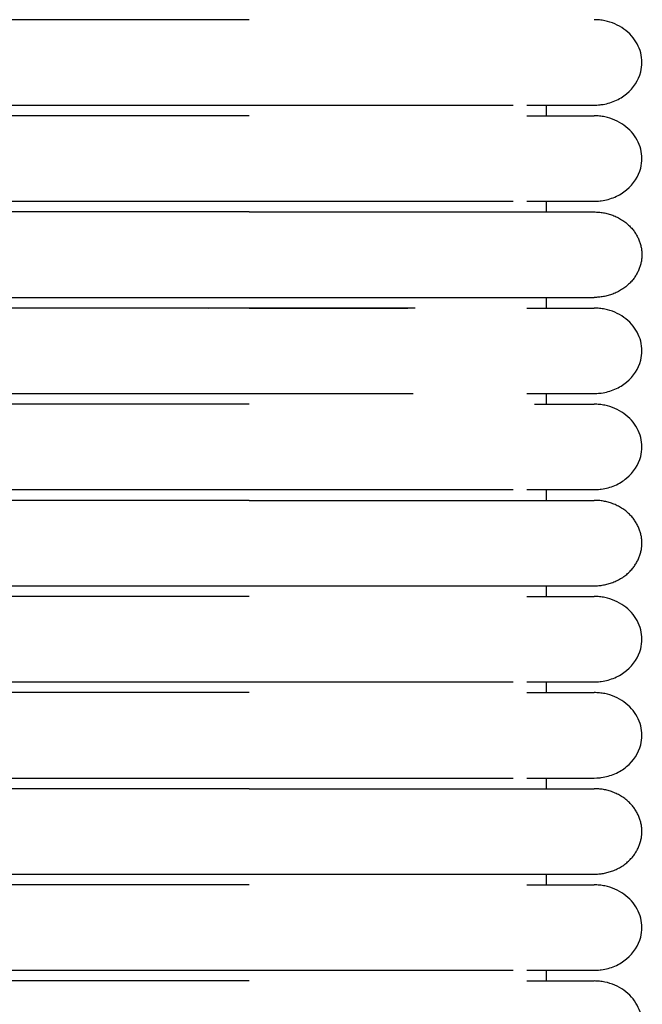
# Model space of a CAD drawing. Header units: millimetres. Extents: x -31695 to -19845, y -5614 to 7253.
# Tile 260 of 432: x -27570 to -27541, y 4681 to 4728. Entities that reach past the tile are written whole.
import ezdxf

# ---------------------------------------------------------------- set-up
doc = ezdxf.new("R2010")
doc.units = ezdxf.units.MM
doc.layers.add('2d', color=7, linetype='Continuous', true_color=0x000000)

msp = doc.modelspace()

# ---------------------------------------------------------------- linework, layer by layer
at = {"layer": '2d', "linetype": 'Continuous', "lineweight": -3}
for points in [[(-27559.349, 4728.186), (-27569.288, 4728.186), (-27579.226, 4728.186)], [(-27579.226, 4724.126), (-27569.288, 4724.126), (-27559.349, 4724.126)], [(-27545.226, 4723.619), (-27545.226, 4723.872), (-27545.226, 4724.126)], [(-27559.349, 4723.618), (-27569.288, 4723.618), (-27579.226, 4723.618)], [(-27579.226, 4719.559), (-27569.288, 4719.559), (-27559.349, 4719.559)], [(-27545.226, 4719.051), (-27545.226, 4719.305), (-27545.226, 4719.559)], [(-27559.349, 4719.051), (-27569.288, 4719.051), (-27579.226, 4719.051)], [(-27579.226, 4714.991), (-27569.288, 4714.991), (-27559.349, 4714.991)], [(-27545.226, 4714.484), (-27545.226, 4714.738), (-27545.226, 4714.991)], [(-27559.349, 4714.484), (-27569.288, 4714.484), (-27579.226, 4714.484)], [(-27579.226, 4710.424), (-27569.288, 4710.424), (-27559.349, 4710.424)], [(-27545.226, 4709.917), (-27545.226, 4710.17), (-27545.226, 4710.424)], [(-27559.349, 4709.916), (-27569.288, 4709.916), (-27579.226, 4709.916)], [(-27579.226, 4705.857), (-27569.288, 4705.857), (-27559.349, 4705.857)], [(-27545.226, 4705.349), (-27545.226, 4705.603), (-27545.226, 4705.857)], [(-27559.349, 4705.349), (-27569.288, 4705.349), (-27579.226, 4705.349)], [(-27579.226, 4701.289), (-27569.288, 4701.289), (-27559.349, 4701.289)], [(-27545.226, 4700.782), (-27545.226, 4701.036), (-27545.226, 4701.289)], [(-27559.349, 4700.782), (-27569.288, 4700.782), (-27579.226, 4700.782)], [(-27579.226, 4696.722), (-27569.288, 4696.722), (-27559.349, 4696.722)], [(-27545.226, 4696.214), (-27545.226, 4696.468), (-27545.226, 4696.722)], [(-27559.349, 4696.214), (-27569.288, 4696.214), (-27579.226, 4696.214)], [(-27579.226, 4692.154), (-27569.288, 4692.154), (-27559.349, 4692.154)], [(-27545.226, 4691.647), (-27545.226, 4691.901), (-27545.226, 4692.155)], [(-27559.349, 4691.647), (-27569.288, 4691.647), (-27579.226, 4691.647)], [(-27579.226, 4687.587), (-27569.288, 4687.587), (-27559.349, 4687.587)], [(-27545.226, 4687.08), (-27545.226, 4687.333), (-27545.226, 4687.587)], [(-27559.349, 4687.08), (-27569.288, 4687.08), (-27579.226, 4687.08)], [(-27579.226, 4683.02), (-27569.288, 4683.02), (-27559.349, 4683.02)], [(-27545.226, 4682.512), (-27545.226, 4682.766), (-27545.226, 4683.02)], [(-27559.349, 4682.512), (-27569.288, 4682.512), (-27579.226, 4682.512)]]:
    msp.add_open_spline(points, degree=2, dxfattribs=at)
for points, knots in [([(-27542.959, 4724.126), (-27542.771, 4724.132), (-27542.696, 4724.139), (-27542.621, 4724.149), (-27542.398, 4724.179), (-27542.18, 4724.239), (-27541.976, 4724.327), (-27541.772, 4724.415), (-27541.583, 4724.53), (-27541.417, 4724.668), (-27541.086, 4724.943), (-27540.85, 4725.309), (-27540.749, 4725.704), (-27540.674, 4726), (-27540.674, 4726.312), (-27540.75, 4726.608), (-27540.825, 4726.904), (-27540.976, 4727.184), (-27541.187, 4727.422), (-27541.399, 4727.659), (-27541.671, 4727.853), (-27541.976, 4727.985), (-27542.129, 4728.051), (-27542.29, 4728.101), (-27542.455, 4728.135), (-27542.538, 4728.152), (-27542.622, 4728.165), (-27542.748, 4728.177), (-27542.79, 4728.181), (-27542.864, 4728.184), (-27542.928, 4728.185), (-27542.96, 4728.186)], [23.445463, 23.445463, 23.445463, 23.445463, 23.445701, 23.445701, 23.445701, 24.046072, 24.046072, 24.046072, 24.646892, 24.646892, 24.646892, 25.861205, 25.861205, 25.861205, 26.766764, 26.766764, 26.766764, 27.671678, 27.671678, 27.671678, 28.57694, 28.57694, 28.57694, 29.026683, 29.026683, 29.026683, 29.266125, 29.266125, 29.385839, 29.385839, 29.475563, 29.475563, 29.475563, 29.475563]), ([(-27559.349, 4724.126), (-27559.121, 4724.126), (-27558.891, 4724.126), (-27558.664, 4724.126), (-27558.436, 4724.126), (-27558.208, 4724.126), (-27557.98, 4724.126), (-27557.752, 4724.126), (-27557.525, 4724.126), (-27557.298, 4724.126), (-27557.071, 4724.126), (-27556.845, 4724.126), (-27556.62, 4724.126), (-27556.395, 4724.126), (-27556.171, 4724.126), (-27555.948, 4724.126), (-27555.726, 4724.126), (-27555.504, 4724.126), (-27555.284, 4724.126), (-27555.064, 4724.126), (-27554.846, 4724.126), (-27554.63, 4724.126), (-27554.603, 4724.126), (-27554.576, 4724.126), (-27554.468, 4724.126), (-27554.414, 4724.126), (-27554.36, 4724.126), (-27554.307, 4724.126), (-27554.2, 4724.126), (-27554.093, 4724.126), (-27553.987, 4724.126), (-27553.774, 4724.126), (-27553.565, 4724.126), (-27553.359, 4724.126), (-27553.153, 4724.126), (-27552.951, 4724.126), (-27552.752, 4724.126), (-27552.553, 4724.126), (-27552.358, 4724.126), (-27552.167, 4724.126), (-27551.976, 4724.126), (-27551.788, 4724.126), (-27551.605, 4724.126), (-27551.421, 4724.126), (-27551.242, 4724.126), (-27551.066, 4724.126), (-27550.891, 4724.126), (-27550.719, 4724.126), (-27550.552, 4724.126), (-27550.385, 4724.126), (-27550.222, 4724.126), (-27550.063, 4724.126), (-27549.905, 4724.126), (-27549.751, 4724.126), (-27549.548, 4724.126), (-27549.53, 4724.126), (-27549.513, 4724.126), (-27549.391, 4724.126), (-27549.322, 4724.126), (-27549.253, 4724.126), (-27549.108, 4724.126), (-27549.1, 4724.126), (-27549.092, 4724.126), (-27548.982, 4724.126), (-27548.949, 4724.126), (-27548.916, 4724.126), (-27548.784, 4724.126), (-27548.719, 4724.126), (-27548.654, 4724.126), (-27548.59, 4724.126), (-27548.526, 4724.126), (-27548.463, 4724.126), (-27548.401, 4724.126), (-27548.339, 4724.126), (-27548.277, 4724.126), (-27548.216, 4724.126), (-27548.156, 4724.126), (-27548.096, 4724.126), (-27548.037, 4724.126), (-27548.007, 4724.126), (-27547.978, 4724.126), (-27547.862, 4724.126), (-27547.805, 4724.126), (-27547.748, 4724.126), (-27546.808, 4724.126)], [0, 0, 0, 0, 0.688874, 0.688874, 0.688874, 1.379115, 1.379115, 1.379115, 2.070614, 2.070614, 2.070614, 2.763253, 2.763253, 2.763253, 3.456911, 3.456911, 3.456911, 4.151485, 4.151485, 4.151485, 4.846904, 4.846904, 4.846904, 5.020868, 5.020868, 5.020868, 5.194883, 5.194883, 5.194883, 5.543074, 5.543074, 5.543074, 6.238296, 6.238296, 6.238296, 6.927084, 6.927084, 6.927084, 7.609798, 7.609798, 7.609798, 8.286503, 8.286503, 8.286503, 8.957124, 8.957124, 8.957124, 9.621521, 9.621521, 9.621521, 10.279456, 10.279456, 10.279456, 11.006993, 11.006993, 11.006993, 11.23687, 11.23687, 11.23687, 11.661406, 11.661406, 11.661406, 11.855662, 11.855662, 11.855662, 12.168104, 12.168104, 12.168104, 12.482511, 12.482511, 12.482511, 12.798838, 12.798838, 12.798838, 13.117038, 13.117038, 13.117038, 13.43708, 13.43708, 13.43708, 13.758931, 13.758931, 13.758931, 14.082572, 14.082572, 14.082572, 14.082572]), ([(-27546.154, 4724.126), (-27545.38, 4724.126), (-27544.743, 4724.126), (-27544.249, 4724.126), (-27543.83, 4724.126), (-27543.514, 4724.126), (-27543.3, 4724.126), (-27543.086, 4724.126), (-27542.975, 4724.126), (-27542.96, 4724.126)], [0, 0, 0, 0, 8.587793, 8.587793, 8.587793, 15.835616, 15.835616, 15.835616, 22.978218, 22.978218, 22.978218, 22.978218]), ([(-27546.155, 4723.619), (-27545.378, 4723.619), (-27544.742, 4723.619), (-27544.25, 4723.619), (-27543.83, 4723.619), (-27543.514, 4723.619), (-27543.301, 4723.619), (-27543.087, 4723.619), (-27542.975, 4723.619), (-27542.96, 4723.619)], [0, 0, 0, 0, 8.649968, 8.649968, 8.649968, 15.950267, 15.950267, 15.950267, 23.144583, 23.144583, 23.144583, 23.144583]), ([(-27542.96, 4719.559), (-27542.771, 4719.565), (-27542.696, 4719.571), (-27542.621, 4719.581), (-27542.398, 4719.612), (-27542.18, 4719.672), (-27541.976, 4719.76), (-27541.772, 4719.847), (-27541.583, 4719.963), (-27541.417, 4720.1), (-27541.086, 4720.376), (-27540.85, 4720.742), (-27540.749, 4721.137), (-27540.674, 4721.433), (-27540.674, 4721.744), (-27540.75, 4722.04), (-27540.825, 4722.336), (-27540.976, 4722.617), (-27541.187, 4722.854), (-27541.399, 4723.092), (-27541.671, 4723.286), (-27541.976, 4723.418), (-27542.129, 4723.483), (-27542.29, 4723.534), (-27542.455, 4723.568), (-27542.538, 4723.584), (-27542.622, 4723.597), (-27542.748, 4723.61), (-27542.79, 4723.613), (-27542.864, 4723.616), (-27542.928, 4723.618), (-27542.96, 4723.619)], [22.969741, 22.969741, 22.969741, 22.969741, 23.17778, 23.17778, 23.17778, 23.803252, 23.803252, 23.803252, 24.42919, 24.42919, 24.42919, 25.694271, 25.694271, 25.694271, 26.63769, 26.63769, 26.63769, 27.580437, 27.580437, 27.580437, 28.523546, 28.523546, 28.523546, 28.992092, 28.992092, 28.992092, 29.241545, 29.241545, 29.366263, 29.366263, 29.459738, 29.459738, 29.459738, 29.459738]), ([(-27559.349, 4719.559), (-27559.121, 4719.559), (-27558.891, 4719.559), (-27558.664, 4719.559), (-27558.436, 4719.559), (-27558.208, 4719.559), (-27557.98, 4719.559), (-27557.752, 4719.559), (-27557.525, 4719.559), (-27557.298, 4719.559), (-27557.071, 4719.559), (-27556.845, 4719.559), (-27556.62, 4719.559), (-27556.395, 4719.559), (-27556.171, 4719.559), (-27555.948, 4719.559), (-27555.726, 4719.559), (-27555.504, 4719.559), (-27555.284, 4719.559), (-27555.064, 4719.559), (-27554.846, 4719.559), (-27554.63, 4719.559), (-27554.603, 4719.559), (-27554.576, 4719.559), (-27554.468, 4719.559), (-27554.414, 4719.559), (-27554.36, 4719.559), (-27554.307, 4719.559), (-27554.2, 4719.559), (-27554.093, 4719.559), (-27553.987, 4719.559), (-27553.774, 4719.559), (-27553.565, 4719.559), (-27553.359, 4719.559), (-27553.153, 4719.559), (-27552.951, 4719.559), (-27552.752, 4719.559), (-27552.553, 4719.559), (-27552.358, 4719.559), (-27552.167, 4719.559), (-27551.976, 4719.559), (-27551.788, 4719.559), (-27551.605, 4719.559), (-27551.421, 4719.559), (-27551.242, 4719.559), (-27551.066, 4719.559), (-27550.891, 4719.559), (-27550.719, 4719.559), (-27550.552, 4719.559), (-27550.385, 4719.559), (-27550.222, 4719.559), (-27550.063, 4719.559), (-27549.905, 4719.559), (-27549.751, 4719.559), (-27549.548, 4719.559), (-27549.53, 4719.559), (-27549.513, 4719.559), (-27549.391, 4719.559), (-27549.322, 4719.559), (-27549.253, 4719.559), (-27549.108, 4719.559), (-27549.1, 4719.559), (-27549.092, 4719.559), (-27548.982, 4719.559), (-27548.949, 4719.559), (-27548.916, 4719.559), (-27548.784, 4719.559), (-27548.719, 4719.559), (-27548.654, 4719.559), (-27548.59, 4719.559), (-27548.526, 4719.559), (-27548.463, 4719.559), (-27548.401, 4719.559), (-27548.339, 4719.559), (-27548.277, 4719.559), (-27548.216, 4719.559), (-27548.156, 4719.559), (-27548.096, 4719.559), (-27548.037, 4719.559), (-27548.007, 4719.559), (-27547.978, 4719.559), (-27547.862, 4719.559), (-27547.805, 4719.559), (-27547.748, 4719.559), (-27546.808, 4719.559)], [0, 0, 0, 0, 0.688874, 0.688874, 0.688874, 1.379115, 1.379115, 1.379115, 2.070614, 2.070614, 2.070614, 2.763253, 2.763253, 2.763253, 3.456911, 3.456911, 3.456911, 4.151486, 4.151486, 4.151486, 4.846904, 4.846904, 4.846904, 5.020868, 5.020868, 5.020868, 5.194884, 5.194884, 5.194884, 5.543074, 5.543074, 5.543074, 6.238296, 6.238296, 6.238296, 6.927085, 6.927085, 6.927085, 7.609798, 7.609798, 7.609798, 8.286504, 8.286504, 8.286504, 8.957125, 8.957125, 8.957125, 9.621522, 9.621522, 9.621522, 10.279457, 10.279457, 10.279457, 11.006993, 11.006993, 11.006993, 11.236871, 11.236871, 11.236871, 11.661406, 11.661406, 11.661406, 11.855663, 11.855663, 11.855663, 12.168105, 12.168105, 12.168105, 12.482512, 12.482512, 12.482512, 12.798838, 12.798838, 12.798838, 13.117039, 13.117039, 13.117039, 13.437081, 13.437081, 13.437081, 13.758932, 13.758932, 13.758932, 14.082573, 14.082573, 14.082573, 14.082573]), ([(-27546.154, 4719.559), (-27545.38, 4719.559), (-27544.743, 4719.559), (-27544.249, 4719.559), (-27543.83, 4719.559), (-27543.514, 4719.559), (-27543.3, 4719.559), (-27543.086, 4719.559), (-27542.975, 4719.559), (-27542.96, 4719.559)], [0, 0, 0, 0, 8.587793, 8.587793, 8.587793, 15.835617, 15.835617, 15.835617, 22.97822, 22.97822, 22.97822, 22.97822]), ([(-27551.46, 4714.484), (-27551.741, 4714.484), (-27552.029, 4714.484), (-27552.702, 4714.484), (-27553.087, 4714.484), (-27554.233, 4714.484), (-27554.996, 4714.484), (-27556.507, 4714.483), (-27557.218, 4714.483), (-27558.584, 4714.481), (-27559.215, 4714.48), (-27560.338, 4714.477), (-27560.817, 4714.475), (-27561.293, 4714.471)], [-2.79174566, -2.79174566, -2.79174566, -2.79174566, -2.78713553, -2.78713553, -2.78128621, -2.78128621, -2.77027774, -2.77027774, -2.76053573, -2.76053573, -2.75202749, -2.75202749, -2.7455152, -2.7455152, -2.7455152, -2.7455152]), ([(-27559.349, 4714.484), (-27559.121, 4714.484), (-27558.664, 4714.484), (-27557.98, 4714.484), (-27557.297, 4714.484), (-27556.619, 4714.484), (-27555.947, 4714.484), (-27555.283, 4714.484), (-27554.737, 4714.484), (-27554.36, 4714.484), (-27554.146, 4714.484), (-27554.04, 4714.484), (-27553.774, 4714.484), (-27553.356, 4714.484), (-27552.749, 4714.484), (-27552.235, 4714.484), (-27551.926, 4714.484), (-27551.807, 4714.484)], [1.5131938, 1.5131938, 1.5131938, 1.5131938, 1.5643554, 1.615517, 1.6666785, 1.7178401, 1.7690017, 1.8201632, 1.8713248, 1.8969056, 1.909696, 1.9224864, 1.9224864, 1.9738461, 2.0252058, 2.0765655, 2.1092497, 2.1092497, 2.1092497, 2.1092497]), ([(-27546.155, 4714.484), (-27545.378, 4714.484), (-27544.742, 4714.484), (-27544.25, 4714.484), (-27543.83, 4714.484), (-27543.514, 4714.484), (-27543.301, 4714.484), (-27543.087, 4714.484), (-27542.975, 4714.484), (-27542.96, 4714.484)], [0, 0, 0, 0, 8.649968, 8.649968, 8.649968, 15.950267, 15.950267, 15.950267, 23.144583, 23.144583, 23.144583, 23.144583]), ([(-27542.96, 4710.424), (-27542.771, 4710.43), (-27542.696, 4710.437), (-27542.621, 4710.447), (-27542.398, 4710.477), (-27542.18, 4710.537), (-27541.976, 4710.625), (-27541.772, 4710.713), (-27541.583, 4710.828), (-27541.417, 4710.966), (-27541.086, 4711.241), (-27540.85, 4711.607), (-27540.749, 4712.002), (-27540.674, 4712.298), (-27540.674, 4712.61), (-27540.75, 4712.906), (-27540.825, 4713.202), (-27540.976, 4713.482), (-27541.187, 4713.72), (-27541.399, 4713.957), (-27541.671, 4714.151), (-27541.976, 4714.283), (-27542.129, 4714.349), (-27542.29, 4714.399), (-27542.455, 4714.433), (-27542.538, 4714.45), (-27542.622, 4714.463), (-27542.748, 4714.475), (-27542.79, 4714.479), (-27542.864, 4714.481), (-27542.928, 4714.483), (-27542.96, 4714.484)], [22.969811, 22.969811, 22.969811, 22.969811, 23.177849, 23.177849, 23.177849, 23.803313, 23.803313, 23.803313, 24.429244, 24.429244, 24.429244, 25.69431, 25.69431, 25.69431, 26.637718, 26.637718, 26.637718, 27.580453, 27.580453, 27.580453, 28.523551, 28.523551, 28.523551, 28.992091, 28.992091, 28.992091, 29.241541, 29.241541, 29.366258, 29.366258, 29.459732, 29.459732, 29.459732, 29.459732]), ([(-27559.349, 4710.424), (-27559.121, 4710.424), (-27558.892, 4710.424), (-27558.664, 4710.424), (-27558.436, 4710.424), (-27558.208, 4710.424), (-27557.98, 4710.424), (-27557.752, 4710.424), (-27557.525, 4710.424), (-27557.298, 4710.424), (-27557.071, 4710.424), (-27556.845, 4710.424), (-27556.62, 4710.424), (-27556.395, 4710.424), (-27556.171, 4710.424), (-27555.948, 4710.424), (-27555.726, 4710.424), (-27555.504, 4710.424), (-27555.284, 4710.424), (-27555.064, 4710.424), (-27554.846, 4710.424), (-27554.63, 4710.424), (-27554.522, 4710.424), (-27554.414, 4710.424), (-27554.307, 4710.424), (-27554.253, 4710.424), (-27554.2, 4710.424), (-27554.146, 4710.424), (-27554.093, 4710.424), (-27554.04, 4710.424), (-27553.987, 4710.424), (-27553.774, 4710.424), (-27553.565, 4710.424), (-27553.359, 4710.424), (-27553.153, 4710.424), (-27552.951, 4710.424), (-27552.752, 4710.424), (-27552.553, 4710.424), (-27552.358, 4710.424), (-27552.167, 4710.424), (-27551.976, 4710.424), (-27551.788, 4710.424), (-27551.554, 4710.424)], [1.757749, 1.757749, 1.757749, 1.757749, 2.368058, 2.368058, 2.368058, 2.978172, 2.978172, 2.978172, 3.589398, 3.589398, 3.589398, 4.201631, 4.201631, 4.201631, 4.814765, 4.814765, 4.814765, 5.42871, 5.42871, 5.42871, 6.0434, 6.0434, 6.0434, 6.350991, 6.350991, 6.350991, 6.504851, 6.504851, 6.504851, 6.658757, 6.658757, 6.658757, 7.273274, 7.273274, 7.273274, 7.882104, 7.882104, 7.882104, 8.485565, 8.485565, 8.485565, 9.083716, 9.083716, 9.083716, 9.083716]), ([(-27546.154, 4710.424), (-27545.38, 4710.424), (-27544.743, 4710.424), (-27544.249, 4710.424), (-27543.83, 4710.424), (-27543.514, 4710.424), (-27543.3, 4710.424), (-27543.086, 4710.424), (-27542.975, 4710.424), (-27542.96, 4710.424)], [0, 0, 0, 0, 8.587795, 8.587795, 8.587795, 15.835621, 15.835621, 15.835621, 22.978225, 22.978225, 22.978225, 22.978225]), ([(-27545.792, 4709.917), (-27545.178, 4709.917), (-27544.663, 4709.917), (-27544.25, 4709.917), (-27543.83, 4709.917), (-27543.514, 4709.917), (-27543.301, 4709.917), (-27543.087, 4709.917), (-27542.975, 4709.917), (-27542.96, 4709.917)], [1.354731, 1.354731, 1.354731, 1.354731, 8.629917, 8.629917, 8.629917, 15.940315, 15.940315, 15.940315, 23.144583, 23.144583, 23.144583, 23.144583]), ([(-27542.96, 4705.857), (-27542.771, 4705.862), (-27542.696, 4705.869), (-27542.621, 4705.879), (-27542.398, 4705.909), (-27542.18, 4705.97), (-27541.976, 4706.058), (-27541.772, 4706.145), (-27541.583, 4706.26), (-27541.417, 4706.398), (-27541.086, 4706.674), (-27540.85, 4707.04), (-27540.749, 4707.435), (-27540.674, 4707.731), (-27540.674, 4708.042), (-27540.75, 4708.338), (-27540.825, 4708.634), (-27540.976, 4708.915), (-27541.187, 4709.152), (-27541.399, 4709.39), (-27541.671, 4709.584), (-27541.976, 4709.716), (-27542.129, 4709.781), (-27542.29, 4709.832), (-27542.455, 4709.866), (-27542.538, 4709.882), (-27542.622, 4709.895), (-27542.748, 4709.908), (-27542.79, 4709.911), (-27542.864, 4709.914), (-27542.928, 4709.916), (-27542.96, 4709.917)], [22.964046, 22.964046, 22.964046, 22.964046, 23.172296, 23.172296, 23.172296, 23.798312, 23.798312, 23.798312, 24.424796, 24.424796, 24.424796, 25.690978, 25.690978, 25.690978, 26.635218, 26.635218, 26.635218, 27.578785, 27.578785, 27.578785, 28.522716, 28.522716, 28.522716, 28.99167, 28.99167, 28.99167, 29.241339, 29.241339, 29.366166, 29.366166, 29.459723, 29.459723, 29.459723, 29.459723]), ([(-27559.349, 4705.857), (-27559.121, 4705.857), (-27558.891, 4705.857), (-27558.664, 4705.857), (-27558.436, 4705.857), (-27558.208, 4705.857), (-27557.98, 4705.857), (-27557.752, 4705.857), (-27557.525, 4705.857), (-27557.298, 4705.857), (-27557.071, 4705.857), (-27556.845, 4705.857), (-27556.62, 4705.857), (-27556.395, 4705.857), (-27556.171, 4705.857), (-27555.948, 4705.857), (-27555.726, 4705.857), (-27555.504, 4705.857), (-27555.284, 4705.857), (-27555.064, 4705.857), (-27554.846, 4705.857), (-27554.63, 4705.857), (-27554.522, 4705.857), (-27554.414, 4705.857), (-27554.307, 4705.857), (-27554.253, 4705.857), (-27554.2, 4705.857), (-27554.146, 4705.857), (-27554.093, 4705.857), (-27554.04, 4705.857), (-27553.987, 4705.857), (-27553.774, 4705.857), (-27553.565, 4705.857), (-27553.359, 4705.857), (-27553.153, 4705.857), (-27552.951, 4705.857), (-27552.752, 4705.857), (-27552.553, 4705.857), (-27552.358, 4705.857), (-27552.167, 4705.857), (-27551.976, 4705.857), (-27551.788, 4705.857), (-27551.605, 4705.857), (-27551.421, 4705.857), (-27551.242, 4705.857), (-27551.066, 4705.857), (-27550.891, 4705.857), (-27550.719, 4705.857), (-27550.552, 4705.857), (-27550.385, 4705.857), (-27550.222, 4705.857), (-27550.063, 4705.857), (-27549.906, 4705.857), (-27549.751, 4705.857), (-27549.495, 4705.857), (-27549.461, 4705.857), (-27549.426, 4705.857), (-27549.287, 4705.857), (-27549.253, 4705.857), (-27549.219, 4705.857), (-27549.083, 4705.857), (-27549.066, 4705.857), (-27549.049, 4705.857), (-27548.933, 4705.857), (-27548.916, 4705.857), (-27548.899, 4705.857), (-27548.784, 4705.857), (-27548.719, 4705.857), (-27548.654, 4705.857), (-27548.59, 4705.857), (-27548.526, 4705.857), (-27548.463, 4705.857), (-27548.401, 4705.857), (-27548.339, 4705.857), (-27548.277, 4705.857), (-27548.216, 4705.857), (-27548.156, 4705.857), (-27548.096, 4705.857), (-27548.037, 4705.857), (-27548.007, 4705.857), (-27547.978, 4705.857), (-27547.862, 4705.857), (-27547.805, 4705.857), (-27547.748, 4705.857), (-27546.808, 4705.857)], [0, 0, 0, 0, 0.688874, 0.688874, 0.688874, 1.379115, 1.379115, 1.379115, 2.070614, 2.070614, 2.070614, 2.763253, 2.763253, 2.763253, 3.456911, 3.456911, 3.456911, 4.151485, 4.151485, 4.151485, 4.846903, 4.846903, 4.846903, 5.194891, 5.194891, 5.194891, 5.368958, 5.368958, 5.368958, 5.543075, 5.543075, 5.543075, 6.238298, 6.238298, 6.238298, 6.927087, 6.927087, 6.927087, 7.609801, 7.609801, 7.609801, 8.286507, 8.286507, 8.286507, 8.957129, 8.957129, 8.957129, 9.621526, 9.621526, 9.621526, 10.279462, 10.279462, 10.279462, 11.083481, 11.083481, 11.083481, 11.390786, 11.390786, 11.390786, 11.700188, 11.700188, 11.700188, 11.933581, 11.933581, 11.933581, 12.168098, 12.168098, 12.168098, 12.482506, 12.482506, 12.482506, 12.798832, 12.798832, 12.798832, 13.117033, 13.117033, 13.117033, 13.437075, 13.437075, 13.437075, 13.758926, 13.758926, 13.758926, 14.082567, 14.082567, 14.082567, 14.082567]), ([(-27546.154, 4705.857), (-27545.38, 4705.857), (-27544.743, 4705.857), (-27544.249, 4705.857), (-27543.83, 4705.857), (-27543.514, 4705.857), (-27543.3, 4705.857), (-27543.086, 4705.857), (-27542.975, 4705.857), (-27542.96, 4705.857)], [0, 0, 0, 0, 8.587796, 8.587796, 8.587796, 15.835622, 15.835622, 15.835622, 22.978228, 22.978228, 22.978228, 22.978228]), ([(-27546.155, 4700.782), (-27545.378, 4700.782), (-27544.742, 4700.782), (-27544.25, 4700.782), (-27543.83, 4700.782), (-27543.514, 4700.782), (-27543.301, 4700.782), (-27543.087, 4700.782), (-27542.975, 4700.782), (-27542.96, 4700.782)], [0, 0, 0, 0, 8.649968, 8.649968, 8.649968, 15.950267, 15.950267, 15.950267, 23.144583, 23.144583, 23.144583, 23.144583]), ([(-27542.959, 4696.722), (-27542.771, 4696.728), (-27542.696, 4696.734), (-27542.621, 4696.745), (-27542.398, 4696.775), (-27542.18, 4696.835), (-27541.976, 4696.923), (-27541.772, 4697.011), (-27541.583, 4697.126), (-27541.417, 4697.264), (-27541.086, 4697.539), (-27540.85, 4697.905), (-27540.749, 4698.3), (-27540.674, 4698.596), (-27540.674, 4698.908), (-27540.75, 4699.204), (-27540.825, 4699.5), (-27540.976, 4699.78), (-27541.187, 4700.018), (-27541.399, 4700.255), (-27541.671, 4700.449), (-27541.976, 4700.581), (-27542.129, 4700.647), (-27542.29, 4700.697), (-27542.455, 4700.731), (-27542.538, 4700.748), (-27542.622, 4700.761), (-27542.748, 4700.773), (-27542.79, 4700.777), (-27542.864, 4700.779), (-27542.928, 4700.781), (-27542.96, 4700.782)], [23.445585, 23.445585, 23.445585, 23.445585, 23.445741, 23.445741, 23.445741, 24.046109, 24.046109, 24.046109, 24.646924, 24.646924, 24.646924, 25.861229, 25.861229, 25.861229, 26.766782, 26.766782, 26.766782, 27.67169, 27.67169, 27.67169, 28.576946, 28.576946, 28.576946, 29.026686, 29.026686, 29.026686, 29.266126, 29.266126, 29.385839, 29.385839, 29.475562, 29.475562, 29.475562, 29.475562]), ([(-27559.349, 4696.722), (-27559.121, 4696.722), (-27558.891, 4696.722), (-27558.664, 4696.722), (-27558.436, 4696.722), (-27558.208, 4696.722), (-27557.98, 4696.722), (-27557.752, 4696.722), (-27557.525, 4696.722), (-27557.298, 4696.722), (-27557.071, 4696.722), (-27556.845, 4696.722), (-27556.62, 4696.722), (-27556.395, 4696.722), (-27556.171, 4696.722), (-27555.948, 4696.722), (-27555.726, 4696.722), (-27555.504, 4696.722), (-27555.284, 4696.722), (-27555.064, 4696.722), (-27554.846, 4696.722), (-27554.63, 4696.722), (-27554.522, 4696.722), (-27554.414, 4696.722), (-27554.307, 4696.722), (-27554.253, 4696.722), (-27554.2, 4696.722), (-27554.146, 4696.722), (-27554.093, 4696.722), (-27554.04, 4696.722), (-27553.987, 4696.722), (-27553.774, 4696.722), (-27553.565, 4696.722), (-27553.359, 4696.722), (-27553.153, 4696.722), (-27552.951, 4696.722), (-27552.752, 4696.722), (-27552.553, 4696.722), (-27552.358, 4696.722), (-27552.167, 4696.722), (-27551.976, 4696.722), (-27551.788, 4696.722), (-27551.605, 4696.722), (-27551.421, 4696.722), (-27551.242, 4696.722), (-27551.066, 4696.722), (-27550.891, 4696.722), (-27550.719, 4696.722), (-27550.552, 4696.722), (-27550.385, 4696.722), (-27550.222, 4696.722), (-27550.063, 4696.722), (-27549.905, 4696.722), (-27549.751, 4696.722), (-27549.548, 4696.722), (-27549.53, 4696.722), (-27549.513, 4696.722), (-27549.391, 4696.722), (-27549.322, 4696.722), (-27549.253, 4696.722), (-27549.108, 4696.722), (-27549.104, 4696.722), (-27549.1, 4696.722), (-27548.982, 4696.722), (-27548.949, 4696.722), (-27548.916, 4696.722), (-27548.784, 4696.722), (-27548.719, 4696.722), (-27548.654, 4696.722), (-27548.59, 4696.722), (-27548.526, 4696.722), (-27548.463, 4696.722), (-27548.401, 4696.722), (-27548.339, 4696.722), (-27548.277, 4696.722), (-27548.216, 4696.722), (-27548.156, 4696.722), (-27548.096, 4696.722), (-27548.037, 4696.722), (-27548.007, 4696.722), (-27547.978, 4696.722), (-27547.862, 4696.722), (-27547.805, 4696.722), (-27547.748, 4696.722), (-27546.808, 4696.722)], [0, 0, 0, 0, 0.688874, 0.688874, 0.688874, 1.379115, 1.379115, 1.379115, 2.070614, 2.070614, 2.070614, 2.763253, 2.763253, 2.763253, 3.456911, 3.456911, 3.456911, 4.151485, 4.151485, 4.151485, 4.846904, 4.846904, 4.846904, 5.194892, 5.194892, 5.194892, 5.368959, 5.368959, 5.368959, 5.543076, 5.543076, 5.543076, 6.238299, 6.238299, 6.238299, 6.927088, 6.927088, 6.927088, 7.609802, 7.609802, 7.609802, 8.286509, 8.286509, 8.286509, 8.95713, 8.95713, 8.95713, 9.621528, 9.621528, 9.621528, 10.279464, 10.279464, 10.279464, 11.006993, 11.006993, 11.006993, 11.236871, 11.236871, 11.236871, 11.661405, 11.661405, 11.661405, 11.855662, 11.855662, 11.855662, 12.168103, 12.168103, 12.168103, 12.482511, 12.482511, 12.482511, 12.798837, 12.798837, 12.798837, 13.117038, 13.117038, 13.117038, 13.43708, 13.43708, 13.43708, 13.758931, 13.758931, 13.758931, 14.082572, 14.082572, 14.082572, 14.082572]), ([(-27546.154, 4696.722), (-27545.38, 4696.722), (-27544.743, 4696.722), (-27544.249, 4696.722), (-27543.83, 4696.722), (-27543.514, 4696.722), (-27543.3, 4696.722), (-27543.086, 4696.722), (-27542.975, 4696.722), (-27542.96, 4696.722)], [0, 0, 0, 0, 8.587798, 8.587798, 8.587798, 15.835625, 15.835625, 15.835625, 22.978232, 22.978232, 22.978232, 22.978232]), ([(-27546.155, 4696.214), (-27545.378, 4696.214), (-27544.742, 4696.214), (-27544.25, 4696.214), (-27543.83, 4696.214), (-27543.514, 4696.214), (-27543.301, 4696.214), (-27543.087, 4696.214), (-27542.975, 4696.214), (-27542.96, 4696.214)], [0, 0, 0, 0, 8.649968, 8.649968, 8.649968, 15.950267, 15.950267, 15.950267, 23.144583, 23.144583, 23.144583, 23.144583]), ([(-27542.959, 4692.155), (-27542.771, 4692.16), (-27542.696, 4692.167), (-27542.621, 4692.177), (-27542.398, 4692.207), (-27542.18, 4692.268), (-27541.976, 4692.356), (-27541.772, 4692.443), (-27541.583, 4692.558), (-27541.417, 4692.696), (-27541.086, 4692.972), (-27540.85, 4693.338), (-27540.749, 4693.733), (-27540.674, 4694.029), (-27540.674, 4694.34), (-27540.75, 4694.636), (-27540.825, 4694.932), (-27540.976, 4695.213), (-27541.187, 4695.45), (-27541.399, 4695.688), (-27541.671, 4695.882), (-27541.976, 4696.013), (-27542.129, 4696.079), (-27542.29, 4696.13), (-27542.455, 4696.164), (-27542.538, 4696.18), (-27542.622, 4696.193), (-27542.748, 4696.206), (-27542.79, 4696.209), (-27542.864, 4696.212), (-27542.928, 4696.214), (-27542.96, 4696.214)], [23.445067, 23.445067, 23.445067, 23.445067, 23.445569, 23.445569, 23.445569, 24.045954, 24.045954, 24.045954, 24.646786, 24.646786, 24.646786, 25.861126, 25.861126, 25.861126, 26.766705, 26.766705, 26.766705, 27.671638, 27.671638, 27.671638, 28.57692, 28.57692, 28.57692, 29.026673, 29.026673, 29.026673, 29.26612, 29.26612, 29.385836, 29.385836, 29.475562, 29.475562, 29.475562, 29.475562]), ([(-27559.349, 4692.155), (-27559.121, 4692.155), (-27558.891, 4692.155), (-27558.664, 4692.155), (-27558.436, 4692.155), (-27558.208, 4692.155), (-27557.98, 4692.155), (-27557.752, 4692.155), (-27557.525, 4692.155), (-27557.298, 4692.155), (-27557.071, 4692.155), (-27556.845, 4692.155), (-27556.62, 4692.155), (-27556.395, 4692.155), (-27556.171, 4692.155), (-27555.948, 4692.155), (-27555.726, 4692.155), (-27555.504, 4692.155), (-27555.284, 4692.155), (-27555.064, 4692.155), (-27554.846, 4692.155), (-27554.63, 4692.155), (-27554.522, 4692.155), (-27554.414, 4692.155), (-27554.307, 4692.155), (-27554.253, 4692.155), (-27554.2, 4692.155), (-27554.146, 4692.155), (-27554.093, 4692.155), (-27554.04, 4692.155), (-27553.987, 4692.155), (-27553.774, 4692.155), (-27553.565, 4692.155), (-27553.359, 4692.155), (-27553.153, 4692.155), (-27552.951, 4692.155), (-27552.752, 4692.155), (-27552.553, 4692.155), (-27552.358, 4692.155), (-27552.167, 4692.155), (-27551.976, 4692.155), (-27551.788, 4692.155), (-27551.605, 4692.155), (-27551.421, 4692.155), (-27551.242, 4692.155), (-27551.066, 4692.155), (-27550.891, 4692.155), (-27550.719, 4692.155), (-27550.552, 4692.155), (-27550.385, 4692.155), (-27550.222, 4692.155), (-27550.063, 4692.155), (-27549.905, 4692.155), (-27549.751, 4692.155), (-27549.548, 4692.155), (-27549.53, 4692.155), (-27549.513, 4692.155), (-27549.391, 4692.155), (-27549.322, 4692.155), (-27549.253, 4692.155), (-27549.108, 4692.155), (-27549.104, 4692.155), (-27549.1, 4692.155), (-27548.982, 4692.155), (-27548.949, 4692.155), (-27548.916, 4692.155), (-27548.784, 4692.155), (-27548.719, 4692.155), (-27548.654, 4692.155), (-27548.59, 4692.155), (-27548.526, 4692.155), (-27548.463, 4692.155), (-27548.401, 4692.155), (-27548.339, 4692.155), (-27548.277, 4692.155), (-27548.216, 4692.155), (-27548.156, 4692.155), (-27548.096, 4692.155), (-27548.037, 4692.155), (-27548.007, 4692.155), (-27547.978, 4692.155), (-27547.862, 4692.155), (-27547.805, 4692.155), (-27547.748, 4692.155), (-27546.808, 4692.155)], [0, 0, 0, 0, 0.688874, 0.688874, 0.688874, 1.379115, 1.379115, 1.379115, 2.070614, 2.070614, 2.070614, 2.763253, 2.763253, 2.763253, 3.456911, 3.456911, 3.456911, 4.151485, 4.151485, 4.151485, 4.846904, 4.846904, 4.846904, 5.194892, 5.194892, 5.194892, 5.368959, 5.368959, 5.368959, 5.543076, 5.543076, 5.543076, 6.238299, 6.238299, 6.238299, 6.927088, 6.927088, 6.927088, 7.609802, 7.609802, 7.609802, 8.286509, 8.286509, 8.286509, 8.95713, 8.95713, 8.95713, 9.621528, 9.621528, 9.621528, 10.279464, 10.279464, 10.279464, 11.006993, 11.006993, 11.006993, 11.236871, 11.236871, 11.236871, 11.661405, 11.661405, 11.661405, 11.855662, 11.855662, 11.855662, 12.168103, 12.168103, 12.168103, 12.482511, 12.482511, 12.482511, 12.798837, 12.798837, 12.798837, 13.117038, 13.117038, 13.117038, 13.43708, 13.43708, 13.43708, 13.758931, 13.758931, 13.758931, 14.082572, 14.082572, 14.082572, 14.082572]), ([(-27546.154, 4692.155), (-27545.38, 4692.155), (-27544.743, 4692.155), (-27544.249, 4692.155), (-27543.83, 4692.155), (-27543.514, 4692.155), (-27543.3, 4692.155), (-27543.086, 4692.155), (-27542.975, 4692.155), (-27542.96, 4692.155)], [0, 0, 0, 0, 8.587799, 8.587799, 8.587799, 15.835627, 15.835627, 15.835627, 22.978235, 22.978235, 22.978235, 22.978235]), ([(-27546.155, 4687.08), (-27545.378, 4687.08), (-27544.742, 4687.08), (-27544.25, 4687.08), (-27543.83, 4687.08), (-27543.514, 4687.08), (-27543.301, 4687.08), (-27543.087, 4687.08), (-27542.975, 4687.08), (-27542.96, 4687.08)], [0, 0, 0, 0, 8.649968, 8.649968, 8.649968, 15.950267, 15.950267, 15.950267, 23.144583, 23.144583, 23.144583, 23.144583]), ([(-27542.959, 4683.02), (-27542.771, 4683.026), (-27542.696, 4683.032), (-27542.621, 4683.043), (-27542.398, 4683.073), (-27542.18, 4683.133), (-27541.976, 4683.221), (-27541.772, 4683.309), (-27541.583, 4683.424), (-27541.417, 4683.562), (-27541.086, 4683.837), (-27540.85, 4684.203), (-27540.749, 4684.598), (-27540.674, 4684.894), (-27540.674, 4685.206), (-27540.75, 4685.502), (-27540.825, 4685.798), (-27540.976, 4686.078), (-27541.187, 4686.316), (-27541.399, 4686.553), (-27541.671, 4686.747), (-27541.976, 4686.879), (-27542.129, 4686.945), (-27542.29, 4686.995), (-27542.455, 4687.029), (-27542.538, 4687.046), (-27542.622, 4687.058), (-27542.748, 4687.071), (-27542.79, 4687.074), (-27542.864, 4687.077), (-27542.928, 4687.079), (-27542.96, 4687.08)], [23.445501, 23.445501, 23.445501, 23.445501, 23.445713, 23.445713, 23.445713, 24.046083, 24.046083, 24.046083, 24.646902, 24.646902, 24.646902, 25.861212, 25.861212, 25.861212, 26.76677, 26.76677, 26.76677, 27.671681, 27.671681, 27.671681, 28.576942, 28.576942, 28.576942, 29.026684, 29.026684, 29.026684, 29.266125, 29.266125, 29.385838, 29.385838, 29.475562, 29.475562, 29.475562, 29.475562]), ([(-27559.349, 4683.02), (-27559.121, 4683.02), (-27558.891, 4683.02), (-27558.664, 4683.02), (-27558.436, 4683.02), (-27558.208, 4683.02), (-27557.98, 4683.02), (-27557.752, 4683.02), (-27557.525, 4683.02), (-27557.298, 4683.02), (-27557.071, 4683.02), (-27556.845, 4683.02), (-27556.62, 4683.02), (-27556.395, 4683.02), (-27556.171, 4683.02), (-27555.948, 4683.02), (-27555.726, 4683.02), (-27555.504, 4683.02), (-27555.284, 4683.02), (-27555.064, 4683.02), (-27554.846, 4683.02), (-27554.63, 4683.02), (-27554.522, 4683.02), (-27554.414, 4683.02), (-27554.307, 4683.02), (-27554.253, 4683.02), (-27554.2, 4683.02), (-27554.146, 4683.02), (-27554.093, 4683.02), (-27554.04, 4683.02), (-27553.987, 4683.02), (-27553.774, 4683.02), (-27553.565, 4683.02), (-27553.359, 4683.02), (-27553.153, 4683.02), (-27552.951, 4683.02), (-27552.752, 4683.02), (-27552.553, 4683.02), (-27552.358, 4683.02), (-27552.167, 4683.02), (-27551.976, 4683.02), (-27551.788, 4683.02), (-27551.605, 4683.02), (-27551.421, 4683.02), (-27551.242, 4683.02), (-27551.066, 4683.02), (-27550.891, 4683.02), (-27550.719, 4683.02), (-27550.552, 4683.02), (-27550.385, 4683.02), (-27550.222, 4683.02), (-27550.063, 4683.02), (-27549.905, 4683.02), (-27549.751, 4683.02), (-27549.548, 4683.02), (-27549.53, 4683.02), (-27549.513, 4683.02), (-27549.391, 4683.02), (-27549.322, 4683.02), (-27549.253, 4683.02), (-27549.108, 4683.02), (-27549.104, 4683.02), (-27549.1, 4683.02), (-27548.982, 4683.02), (-27548.949, 4683.02), (-27548.916, 4683.02), (-27548.784, 4683.02), (-27548.719, 4683.02), (-27548.654, 4683.02), (-27548.59, 4683.02), (-27548.526, 4683.02), (-27548.463, 4683.02), (-27548.401, 4683.02), (-27548.339, 4683.02), (-27548.277, 4683.02), (-27548.216, 4683.02), (-27548.156, 4683.02), (-27548.096, 4683.02), (-27548.037, 4683.02), (-27548.007, 4683.02), (-27547.978, 4683.02), (-27547.862, 4683.02), (-27547.805, 4683.02), (-27547.748, 4683.02), (-27546.808, 4683.02)], [0, 0, 0, 0, 0.688874, 0.688874, 0.688874, 1.379115, 1.379115, 1.379115, 2.070614, 2.070614, 2.070614, 2.763253, 2.763253, 2.763253, 3.456911, 3.456911, 3.456911, 4.151485, 4.151485, 4.151485, 4.846904, 4.846904, 4.846904, 5.194892, 5.194892, 5.194892, 5.368959, 5.368959, 5.368959, 5.543076, 5.543076, 5.543076, 6.238299, 6.238299, 6.238299, 6.927088, 6.927088, 6.927088, 7.609802, 7.609802, 7.609802, 8.286509, 8.286509, 8.286509, 8.95713, 8.95713, 8.95713, 9.621528, 9.621528, 9.621528, 10.279464, 10.279464, 10.279464, 11.006993, 11.006993, 11.006993, 11.236871, 11.236871, 11.236871, 11.661405, 11.661405, 11.661405, 11.855662, 11.855662, 11.855662, 12.168104, 12.168104, 12.168104, 12.482511, 12.482511, 12.482511, 12.798837, 12.798837, 12.798837, 13.117038, 13.117038, 13.117038, 13.43708, 13.43708, 13.43708, 13.758931, 13.758931, 13.758931, 14.082572, 14.082572, 14.082572, 14.082572]), ([(-27546.154, 4683.02), (-27545.38, 4683.02), (-27544.743, 4683.02), (-27544.249, 4683.02), (-27543.83, 4683.02), (-27543.514, 4683.02), (-27543.3, 4683.02), (-27543.086, 4683.02), (-27542.975, 4683.02), (-27542.96, 4683.02)], [0, 0, 0, 0, 8.587801, 8.587801, 8.587801, 15.83563, 15.83563, 15.83563, 22.978239, 22.978239, 22.978239, 22.978239]), ([(-27546.155, 4682.512), (-27545.378, 4682.512), (-27544.742, 4682.512), (-27544.25, 4682.512), (-27543.83, 4682.512), (-27543.514, 4682.512), (-27543.301, 4682.512), (-27543.087, 4682.512), (-27542.975, 4682.512), (-27542.96, 4682.512)], [0, 0, 0, 0, 8.649968, 8.649968, 8.649968, 15.950267, 15.950267, 15.950267, 23.144583, 23.144583, 23.144583, 23.144583]), ([(-27542.959, 4678.452), (-27542.771, 4678.458), (-27542.696, 4678.465), (-27542.621, 4678.475), (-27542.398, 4678.505), (-27542.18, 4678.566), (-27541.976, 4678.654), (-27541.772, 4678.741), (-27541.583, 4678.856), (-27541.417, 4678.994), (-27541.086, 4679.27), (-27540.85, 4679.636), (-27540.749, 4680.031), (-27540.674, 4680.327), (-27540.674, 4680.638), (-27540.75, 4680.934), (-27540.825, 4681.23), (-27540.976, 4681.511), (-27541.187, 4681.748), (-27541.399, 4681.986), (-27541.671, 4682.18), (-27541.976, 4682.311), (-27542.129, 4682.377), (-27542.29, 4682.428), (-27542.455, 4682.461), (-27542.538, 4682.478), (-27542.622, 4682.491), (-27542.748, 4682.504), (-27542.79, 4682.507), (-27542.864, 4682.51), (-27542.928, 4682.512), (-27542.96, 4682.512)], [23.444884, 23.444884, 23.444884, 23.444884, 23.445508, 23.445508, 23.445508, 24.045899, 24.045899, 24.045899, 24.646737, 24.646737, 24.646737, 25.861089, 25.861089, 25.861089, 26.766677, 26.766677, 26.766677, 27.67162, 27.67162, 27.67162, 28.576911, 28.576911, 28.576911, 29.026668, 29.026668, 29.026668, 29.266118, 29.266118, 29.385835, 29.385835, 29.475562, 29.475562, 29.475562, 29.475562])]:
    msp.add_open_spline(points, degree=3, knots=knots, dxfattribs=at)
for points, weights, knots in [([(-27559.349, 4719.051), (-27553.715, 4719.051), (-27549.732, 4719.051), (-27547.068, 4719.051), (-27546.154, 4719.051)], [1, 0.853553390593, 0.853553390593, 0.853553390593, 0.919067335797], [0, 0, 0, 9.941125, 9.941125, 16.590224, 16.590224, 16.590224]), ([(-27542.96, 4719.051), (-27540.693, 4719.051), (-27540.693, 4717.021), (-27540.693, 4714.991), (-27542.96, 4714.991)], [1, 0.707106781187, 1, 0.707106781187, 1], [9.424778, 9.424778, 9.424778, 12.566371, 12.566371, 15.707963, 15.707963, 15.707963]), ([(-27559.349, 4714.991), (-27553.715, 4714.991), (-27549.732, 4714.991), (-27547.068, 4714.991), (-27546.154, 4714.991)], [1, 0.853553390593, 0.853553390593, 0.853553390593, 0.919067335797], [0, 0, 0, 9.941125, 9.941125, 16.590224, 16.590224, 16.590224]), ([(-27559.349, 4705.349), (-27553.715, 4705.349), (-27549.732, 4705.349), (-27547.068, 4705.349), (-27546.154, 4705.349)], [1, 0.853553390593, 0.853553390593, 0.853553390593, 0.919067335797], [0, 0, 0, 9.941125, 9.941125, 16.590224, 16.590224, 16.590224]), ([(-27542.96, 4701.289), (-27540.693, 4701.289), (-27540.693, 4703.319), (-27540.693, 4705.349), (-27542.96, 4705.349)], [1, 0.707106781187, 1, 0.707106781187, 1], [0, 0, 0, 1.570796, 1.570796, 3.141593, 3.141593, 3.141593]), ([(-27559.349, 4701.289), (-27553.715, 4701.289), (-27549.732, 4701.289), (-27547.068, 4701.289), (-27546.154, 4701.289)], [1, 0.853553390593, 0.853553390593, 0.853553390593, 0.919067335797], [0, 0, 0, 9.941125, 9.941125, 16.590224, 16.590224, 16.590224]), ([(-27559.349, 4691.647), (-27553.715, 4691.647), (-27549.732, 4691.647), (-27547.068, 4691.647), (-27546.154, 4691.647)], [1, 0.853553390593, 0.853553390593, 0.853553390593, 0.919067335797], [0, 0, 0, 9.941125, 9.941125, 16.590224, 16.590224, 16.590224]), ([(-27542.96, 4687.587), (-27540.693, 4687.587), (-27540.693, 4689.617), (-27540.693, 4691.647), (-27542.96, 4691.647)], [1, 0.707106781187, 1, 0.707106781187, 1], [0, 0, 0, 1.570796, 1.570796, 3.141593, 3.141593, 3.141593]), ([(-27559.349, 4687.587), (-27553.715, 4687.587), (-27549.732, 4687.587), (-27547.068, 4687.587), (-27546.154, 4687.587)], [1, 0.853553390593, 0.853553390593, 0.853553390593, 0.919067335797], [0, 0, 0, 9.941125, 9.941125, 16.590224, 16.590224, 16.590224])]:
    msp.add_rational_spline(points, weights, degree=2, knots=knots, dxfattribs=at)
for points in [[(-27546.154, 4719.051), (-27542.96, 4719.051), (-27542.96, 4719.051)], [(-27546.154, 4714.991), (-27542.96, 4714.991), (-27542.96, 4714.991)], [(-27546.154, 4705.349), (-27542.96, 4705.349), (-27542.96, 4705.349)], [(-27546.154, 4701.289), (-27542.96, 4701.289), (-27542.96, 4701.289)], [(-27546.154, 4691.647), (-27542.96, 4691.647), (-27542.96, 4691.647)], [(-27546.154, 4687.587), (-27542.96, 4687.587), (-27542.96, 4687.587)]]:
    msp.add_rational_spline(points, [0.919067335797, 0.951503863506, 1], degree=2, dxfattribs=at)

doc.saveas('drawing.dxf')
